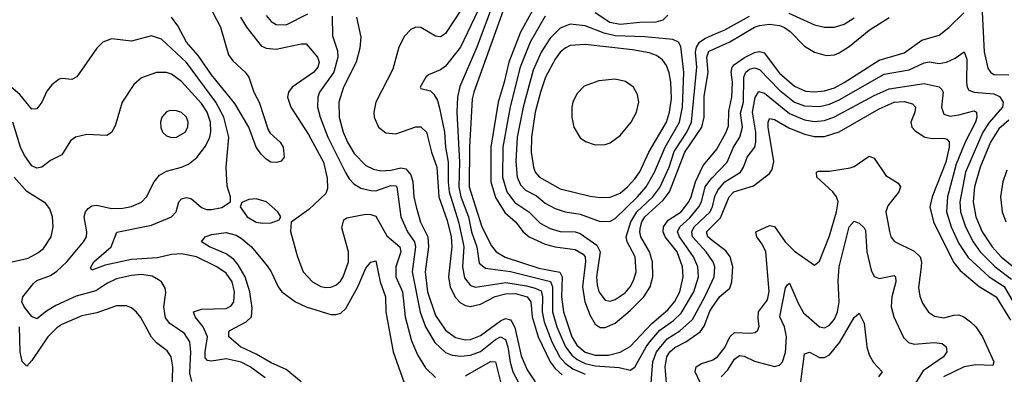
# Model space of a CAD drawing. Header units: inches. Extents: x 1649636 to 1815363, y 506543 to 641975.
# Tile 282 of 656: x 1687221 to 1691172, y 607480 to 608900. Entities that reach past the tile are written whole.
import ezdxf

# ---------------------------------------------------------------- set-up
doc = ezdxf.new("R2010")
doc.units = ezdxf.units.IN
doc.header["$MEASUREMENT"] = 0
doc.layers.add('B6680', color=7, linetype='Continuous')
doc.layers.add('B6690', color=7, linetype='Continuous')

msp = doc.modelspace()

# ---------------------------------------------------------------- linework, layer by layer
at = {"layer": 'B6680', "color": 5}
for points, elevation in [([(1687943.4, 609030), (1688026.3, 608870), (1688059.2, 608759.2), (1688075.7, 608735.7), (1688126, 608690), (1688140.3, 608670), (1688160.3, 608610), (1688182, 608570), (1688218.3, 608458.3), (1688225.7, 608445.7), (1688266.8, 608410), (1688278, 608390), (1688282.8, 608350), (1688270, 608334), (1688252, 608328), (1688229, 608330), (1688210, 608340.9), (1688190, 608361.2), (1688170, 608389.3), (1688140.4, 608470), (1688084.2, 608564.2), (1687990, 608679.6), (1687937.1, 608757.1), (1687890.8, 608810), (1687856, 608876), (1687830, 608910.9)], 520), ([(1689146.1, 609033.9), (1689055.5, 608790), (1688986.8, 608633.2), (1688977.2, 608590), (1688975.3, 608530), (1688985.9, 608330), (1688983, 608230), (1688991.3, 608190), (1689021.6, 608110), (1689033.9, 608050), (1689054.9, 607990), (1689065.3, 607925.3), (1689090, 607904.9), (1689190, 607891), (1689350.7, 607850.7), (1689359.4, 607830), (1689359.5, 607730), (1689376.5, 607670), (1689411.7, 607590), (1689436.9, 607556.9), (1689458.6, 607538.6), (1689490, 607522.8), (1689530, 607513.7), (1689626.4, 607506.4), (1689670, 607496.6), (1689690, 607507.6), (1689734.2, 607590), (1689749.3, 607610), (1689790, 607656.5), (1689844.8, 607695.2), (1689875.5, 607724.5), (1689926.6, 607810), (1689944.5, 607870), (1689942.5, 607910), (1689924.8, 607950), (1689868.2, 608030), (1689860.6, 608050), (1689869.9, 608070), (1689910, 608106.9), (1689946.3, 608150), (1689956.9, 608170), (1689971.8, 608230), (1689990, 608255.6), (1690000, 608266.2)], 660), ([(1689024.3, 608990), (1688930, 608845), (1688910, 608831.8), (1688890, 608834.3), (1688830, 608869.4), (1688810, 608870.4), (1688790, 608860.8), (1688765.4, 608834.6), (1688742.6, 608790), (1688717.9, 608702.1), (1688650.1, 608570), (1688642.2, 608530), (1688643.7, 608510), (1688660.6, 608470), (1688690, 608446.6), (1688730, 608442.7), (1688811.1, 608471.1), (1688830.8, 608470.8), (1688853.1, 608450), (1688873, 608370), (1688894.4, 608310), (1688903.1, 608190), (1688936.4, 608096.4), (1688952, 608030), (1688954.8, 607990), (1688941.9, 607870), (1688948.5, 607828.5), (1688970, 607787.1), (1688990, 607765.9), (1689010, 607754.8), (1689030, 607751.5), (1689070, 607760.4), (1689129, 607791), (1689170, 607802.3), (1689210, 607803.5), (1689256.9, 607790), (1689271.6, 607770), (1689277.9, 607710), (1689301.4, 607630), (1689349.7, 607529.7), (1689370, 607503.2), (1689398.1, 607478.1)], 620), ([(1689180.1, 608990), (1689042.7, 608610), (1689036.6, 608583.4), (1689026, 608390), (1689024.6, 608230), (1689075.3, 608070), (1689114.5, 607994.5), (1689132.7, 607970), (1689168.4, 607948.4), (1689304.2, 607904.2), (1689388.3, 607888.4), (1689397.6, 607870), (1689395.6, 607790), (1689403.2, 607730), (1689436.3, 607630), (1689456.1, 607596.1), (1689490, 607567.7), (1689530, 607556.1), (1689583.1, 607556.9), (1689630, 607568), (1689670, 607590.4), (1689757, 607683), (1689821.7, 607738.3), (1689848.4, 607770), (1689869.9, 607810), (1689884, 607870), (1689881.2, 607910), (1689858.7, 607970), (1689810.5, 608030), (1689802.5, 608050), (1689804.2, 608070), (1689823.3, 608096.7), (1689875, 608130), (1689905.7, 608170), (1689916.1, 608190), (1689932.7, 608250), (1689964.2, 608315.8), (1690000, 608359.2)], 680), ([(1689073.8, 608966.2), (1688990, 608790.5), (1688930, 608714.5), (1688910, 608698.7), (1688861.1, 608678.9), (1688850.5, 608669.5), (1688827.3, 608630), (1688830, 608624.7), (1688870, 608614.9), (1688882.3, 608602.3), (1688897, 608577), (1688905.9, 608545.9), (1688925.9, 608450), (1688929.2, 608390), (1688940.6, 608330), (1688940.1, 608250), (1688944.7, 608210), (1688981.7, 608090), (1688999.8, 608010), (1689002.7, 607990), (1688997.9, 607910), (1689005.8, 607865.8), (1689030, 607835.8), (1689050, 607828.8), (1689172.3, 607847.7), (1689254.6, 607834.6), (1689290, 607825.3), (1689313.3, 607813.3), (1689319.2, 607790), (1689317, 607730), (1689325.7, 607690), (1689356, 607610), (1689388.7, 607548.7), (1689410, 607524), (1689440.9, 607500.9), (1689490, 607479.6)], 640), ([(1689297, 608970), (1689230.4, 608849.6), (1689183.8, 608730), (1689165.6, 608650), (1689141, 608570), (1689111.4, 608390), (1689112, 608250), (1689130, 608187.9), (1689168.1, 608128.1), (1689211, 608090), (1689241.7, 608050), (1689266, 608030), (1689330, 608000.5), (1689370, 607989.8), (1689450, 607979), (1689481.4, 607961.4), (1689490.4, 607950), (1689491.8, 607931.8), (1689479.2, 607830), (1689488.4, 607770), (1689510, 607715.2), (1689530, 607679.8), (1689550, 607667.5), (1689570, 607667.2), (1689610, 607684.5), (1689670, 607735.2), (1689725.6, 607790), (1689750.6, 607830), (1689761.9, 607870), (1689760.8, 607930), (1689747.9, 607970), (1689713.5, 608030), (1689709.5, 608050), (1689711.7, 608070), (1689717, 608090), (1689729.2, 608110), (1689803.3, 608176.7), (1689829, 608210), (1689890.3, 608369.7), (1689958.2, 608470), (1689967.2, 608510), (1689967.6, 608592.4), (1689984.2, 608690), (1689978.3, 608750), (1689986.5, 608773.5), (1690000, 608779.5)], 720), ([(1688106.4, 608910), (1688130.7, 608870), (1688190, 608796), (1688210, 608785.5), (1688250, 608782.4), (1688350, 608803.8), (1688370, 608803.5), (1688415.6, 608750), (1688422.9, 608730), (1688417.3, 608710), (1688401, 608690), (1688314.6, 608630), (1688299.5, 608610), (1688296, 608590), (1688309, 608550), (1688380.3, 608440.3), (1688440.6, 608330), (1688454.8, 608265.2), (1688455.7, 608224.3), (1688450, 608203.6), (1688380.6, 608139.4), (1688310.6, 608089.4), (1688307.7, 608052.3), (1688335.6, 607950), (1688357.8, 607890), (1688395.9, 607850), (1688430, 607831.3), (1688450, 607827.5), (1688470, 607828.4), (1688490, 607836.1), (1688507.9, 607852.1), (1688519.1, 607870), (1688540.7, 607930), (1688540.3, 607970), (1688513.9, 608066.1), (1688522, 608098), (1688533.4, 608106.6), (1688610, 608120.6), (1688630, 608119.6), (1688650, 608112.5), (1688693.8, 608033.8), (1688746.4, 607990), (1688750.4, 607970), (1688729.7, 607910), (1688730.8, 607870), (1688757.3, 607810), (1688767.6, 607710), (1688793.7, 607613.7), (1688817.1, 607557.1), (1688850, 607505), (1688890, 607466.6)], 540), ([(1688210, 608916.9), (1688230, 608892.5), (1688250, 608880.7), (1688290, 608879.5), (1688376.7, 608923.3)], 560), ([(1688474.3, 608914.3), (1688476.2, 608836.2), (1688496.1, 608776.1), (1688497.9, 608750), (1688480.9, 608690), (1688424.6, 608610), (1688417.1, 608590), (1688415.8, 608550), (1688426.1, 608510), (1688458.1, 608430), (1688528, 608288), (1688542.9, 608262.9), (1688562.2, 608242.2), (1688590, 608225.7), (1688630, 608215.5), (1688650, 608215.2), (1688710, 608235.4), (1688730, 608235), (1688734.6, 608230), (1688750.5, 608110), (1688776.7, 608050), (1688804.7, 608010), (1688809.8, 607990), (1688796.5, 607890), (1688828.6, 607728.6), (1688849.8, 607669.8), (1688886.7, 607606.7), (1688930, 607566.8), (1688956.4, 607556.4), (1688991.6, 607551.6), (1689030, 607555.8), (1689070, 607571.1), (1689130, 607618.5), (1689150, 607629.2), (1689170, 607618.4), (1689179.9, 607590), (1689188.6, 607528.6), (1689199.6, 607490), (1689221.7, 607450)], 560), ([(1688573.1, 608910), (1688590.1, 608830), (1688586.5, 608786.5), (1688570.5, 608730), (1688520.4, 608630), (1688501.8, 608570), (1688503.3, 608510), (1688518.5, 608450), (1688535.9, 608410), (1688563.6, 608363.6), (1688610, 608316), (1688641.1, 608301.1), (1688670, 608295), (1688710, 608297.7), (1688750, 608306.9), (1688770, 608302.1), (1688790, 608278.4), (1688798.4, 608250), (1688802.9, 608190), (1688811.9, 608150), (1688829.6, 608089.6), (1688858.8, 608030), (1688860.8, 607990), (1688847.9, 607890), (1688858, 607810), (1688890, 607715), (1688930, 607655.9), (1688970, 607626.6), (1689010, 607617.6), (1689030, 607619.6), (1689070, 607635.3), (1689150, 607693.6), (1689170, 607702.5), (1689190, 607697.9), (1689196.2, 607690), (1689207.2, 607667.2), (1689233.9, 607553.9), (1689257.4, 607497.4), (1689289.4, 607450)], 580), ([(1689330, 608913.9), (1689270, 608809.9), (1689229.8, 608710), (1689189.4, 608550.6), (1689160.3, 608390), (1689159, 608270), (1689175.3, 608210), (1689207.2, 608167.2), (1689264.2, 608130), (1689310, 608085.1), (1689350, 608064.3), (1689390, 608051.3), (1689450, 608049.7), (1689470, 608043.8), (1689537, 607997), (1689549.7, 607970), (1689536.1, 607870), (1689537.8, 607837.8), (1689545.3, 607810), (1689570, 607777.1), (1689590, 607772.8), (1689610, 607779.3), (1689650, 607806.5), (1689670, 607829.5), (1689684.2, 607855.8), (1689694.5, 607890), (1689690.6, 607950), (1689658, 608010), (1689654.7, 608030), (1689672.9, 608090), (1689697.3, 608130), (1689761.5, 608190), (1689790, 608228), (1689826.7, 608310), (1689847.2, 608372.8), (1689898.7, 608450), (1689917.1, 608490), (1689938.1, 608710), (1689932.3, 608770), (1689936.3, 608790), (1689949.2, 608810.8), (1689970, 608824.8), (1690000, 608837.6)], 740), ([(1689821.8, 608918.2), (1689801.3, 608898.7), (1689774, 608890), (1689710, 608889.4), (1689630, 608881.5), (1689589.4, 608889.4), (1689530, 608927.9)], 740), ([(1688205.9, 607465.9), (1688145.4, 607510), (1688110, 607528.1), (1688050, 607541.3), (1687990, 607531.8), (1687974.6, 607534.6), (1687965.6, 607545.6), (1687964.7, 607570), (1687974.6, 607630), (1687956.7, 607670), (1687924.9, 607710), (1687918.7, 607730), (1687950, 607740.3), (1688050, 607743.1), (1688070, 607753.4), (1688080.1, 607770), (1688082.6, 607810), (1688073.7, 607850), (1688050, 607884.3), (1688012.2, 607910), (1687930.5, 607950), (1687870, 607961.6), (1687830, 607959.9), (1687773.3, 607946.7), (1687670, 607939.9), (1687563.3, 607916.7), (1687510, 607897), (1687505.7, 607905.7), (1687518.3, 607930), (1687587.8, 607990), (1687611.4, 608048.6), (1687750, 608076.4), (1687829.8, 608110), (1687849.1, 608130), (1687859, 608170), (1687870, 608182.6), (1687890, 608187.3), (1687910, 608182.7), (1687950, 608147.2), (1687970, 608140.1), (1687990, 608139.5), (1688031.6, 608148.4), (1688067, 608170), (1688066.3, 608190), (1688053.8, 608233.8), (1688049.3, 608309.3), (1688059.9, 608430), (1688040.2, 608510), (1688008.2, 608570), (1687890, 608728.5), (1687790, 608822.7), (1687750, 608835), (1687670, 608814.4), (1687590, 608823.5), (1687554.4, 608810), (1687530, 608785.7), (1687450, 608671.5), (1687430, 608660.5), (1687390, 608664.2), (1687378.7, 608661.3), (1687350, 608639.7), (1687330, 608614.3), (1687310, 608569.7), (1687290, 608542.6), (1687270, 608541.5), (1687221, 608601), (1687177.4, 608637.4)], 540), ([(1687911.3, 607451.3), (1687904.1, 607484.1), (1687907.7, 607570), (1687903.5, 607610), (1687882.8, 607642.8), (1687822.8, 607682.8), (1687805.8, 607705.8), (1687799, 607750), (1687806.8, 607806.8), (1687804.9, 607824.9), (1687789.9, 607849.9), (1687778.6, 607858.6), (1687752.1, 607872.1), (1687710, 607879.1), (1687670, 607875.9), (1687610, 607861.8), (1687570, 607843.7), (1687526.1, 607813.9), (1687447.8, 607792.2), (1687365.4, 607754.6), (1687327.9, 607732.1), (1687290, 607701.2), (1687270, 607711.2), (1687238.9, 607750), (1687230, 607769.8), (1687233.4, 607790), (1687276.2, 607843.8), (1687290, 607855.1), (1687344.2, 607875.8), (1687370, 607892.5), (1687410, 607930.8), (1687476.5, 608010), (1687488.4, 608030), (1687490.5, 608050), (1687480.2, 608110), (1687484.9, 608130), (1687495.7, 608144.3), (1687510, 608154.4), (1687530, 608156.6), (1687590, 608144.3), (1687634.8, 608145.2), (1687670, 608151.6), (1687710, 608169.4), (1687729.9, 608190.1), (1687761, 608250), (1687782.5, 608277.5), (1687810, 608293.9), (1687870.4, 608309.6), (1687898.2, 608321.8), (1687931.6, 608348.4), (1687966.5, 608393.5), (1687984.1, 608430), (1687988.4, 608451.6), (1687986.2, 608490), (1687973.1, 608530), (1687950, 608564.1), (1687870, 608652.6), (1687830, 608682.5), (1687810, 608688.7), (1687770, 608689.2), (1687710, 608666.8), (1687679, 608641), (1687632.6, 608570), (1687604.6, 608475.4), (1687590, 608448), (1687570, 608436.8), (1687490, 608439.8), (1687444.9, 608430), (1687424.9, 608415.1), (1687390, 608359.2), (1687344.2, 608335.8), (1687310, 608309.1), (1687290, 608305), (1687270, 608315.2), (1687238.6, 608358.6), (1687224.4, 608390), (1687193.7, 608490)], 560), ([(1687173.9, 607926.1), (1687255.1, 607944.9), (1687294.1, 607965.9), (1687316.2, 607983.8), (1687347.6, 608030), (1687354.9, 608070), (1687352.2, 608110), (1687342, 608142), (1687325.1, 608165.1), (1687250, 608212.3), (1687198.6, 608270)], 580), ([(1690000, 607935.4), (1689976.2, 607970), (1689920.9, 608030), (1689917.6, 608050), (1689928.1, 608070), (1689991.1, 608130), (1690000, 608148.7)], 640), ([(1690000, 608016.1), (1689981.8, 608030), (1689977.6, 608050), (1690000, 608072.7)], 620), ([(1688350.6, 607450), (1688290, 607498.4), (1688230, 607524.9), (1688170, 607560.8), (1688107, 607590), (1688059.9, 607630), (1688059.8, 607650), (1688064.6, 607655.4), (1688129.9, 607690.1), (1688151.4, 607710), (1688154.2, 607745.8), (1688144.6, 607810), (1688125.9, 607870), (1688098.1, 607918.1), (1688080, 607940), (1688050, 607962.8), (1687982.4, 607990), (1687951.1, 608010), (1687964.7, 608030), (1687990, 608039.8), (1688050, 608047.9), (1688090, 608037.2), (1688110, 608025.5), (1688151.8, 607990), (1688214.3, 607914.3), (1688230.6, 607890), (1688257.7, 607830), (1688273.4, 607810), (1688328.1, 607770), (1688370, 607749.6), (1688470, 607719.2), (1688490, 607718.5), (1688510, 607724.4), (1688530, 607743.8), (1688578.4, 607830), (1688610, 607905.2), (1688630, 607929.2), (1688650, 607933.8), (1688667.6, 607850), (1688689, 607790), (1688690.5, 607730), (1688719.3, 607570), (1688770, 607427.2)], 520), ([(1689754, 607430), (1689762.2, 607530), (1689776.6, 607570), (1689818.7, 607621.3), (1689870, 607653.9), (1689920.3, 607699.7), (1689970.5, 607790), (1690000, 607852.7)], 640), ([(1687832.8, 607410), (1687835.3, 607510), (1687829.2, 607550), (1687813.1, 607573.1), (1687770, 607605.9), (1687750, 607628.2), (1687706.6, 607706.6), (1687690, 607728.9), (1687670, 607745.7), (1687650, 607754.3), (1687610, 607754.4), (1687530, 607726), (1687470, 607714.3), (1687390, 607679), (1687370, 607666.2), (1687333.4, 607630), (1687270, 607534.4), (1687250, 607512.8), (1687231.4, 607531.4), (1687222.7, 607570), (1687220.4, 607670)], 580), ([(1689817.9, 607430), (1689810.7, 607510), (1689817.3, 607550), (1689830.3, 607569.7), (1689850, 607586.8), (1689893.7, 607610), (1689951.9, 607650), (1689968, 607672), (1689990, 607732), (1690000, 607746.6)], 620), ([(1689010, 607472.8), (1689110, 607530.8), (1689130, 607530.1), (1689150.4, 607450)], 540), ([(1689968.3, 607410), (1689931.6, 607490), (1689935.4, 607510), (1689957.2, 607522.8), (1690000, 607536.6)], 580)]:
    msp.add_lwpolyline(points, dxfattribs=dict(at, elevation=elevation))
for points, elevation in [([(1689430, 608882.8), (1689390, 608866.5), (1689350, 608826.8), (1689313.7, 608770), (1689281.5, 608698.5), (1689241.8, 608550), (1689217.6, 608430), (1689212.1, 608332.1), (1689217.3, 608270), (1689230, 608238.8), (1689250, 608217.4), (1689294.7, 608194.7), (1689330, 608165.2), (1689370, 608143.6), (1689410, 608130.1), (1689470, 608120.8), (1689550, 608092), (1689590, 608093.6), (1689610, 608103.6), (1689700.1, 608190), (1689734.9, 608230), (1689768.8, 608290), (1689810.6, 608390), (1689868.7, 608490), (1689881.1, 608550), (1689886.2, 608690), (1689873.4, 608793.4), (1689864.1, 608810), (1689841.4, 608821.4), (1689730, 608831.7), (1689610, 608836.1), (1689566.3, 608846.3), (1689490, 608875.3)], 760), ([(1689490, 608800.3), (1689430, 608796.2), (1689410, 608786.7), (1689390.1, 608770), (1689370, 608742.4), (1689330.4, 608670), (1689310.5, 608609.5), (1689289.5, 608530), (1689274.8, 608430), (1689273.5, 608370), (1689282.5, 608310), (1689290.1, 608290), (1689307, 608270), (1689390, 608222.2), (1689510, 608193.8), (1689550, 608187.7), (1689590, 608188.7), (1689630, 608205.7), (1689660.1, 608230), (1689690, 608262.3), (1689710, 608291.3), (1689745.9, 608370), (1689816, 608490), (1689829.1, 608530), (1689835.9, 608584.1), (1689834, 608650), (1689827.5, 608687.5), (1689816.7, 608716.7), (1689799.8, 608739.8), (1689776.2, 608756.2), (1689746.8, 608766.8), (1689679.7, 608779.7)], 780), ([(1689610, 608661.5), (1689545.3, 608654.7), (1689486.3, 608633.7), (1689457.1, 608602.9), (1689441.1, 608570), (1689436.6, 608550), (1689436.6, 608510), (1689444.4, 608470), (1689470, 608427.5), (1689491.7, 608411.7), (1689530, 608399.5), (1689570, 608400.7), (1689590, 608406.3), (1689630, 608436.3), (1689674.1, 608490), (1689696.4, 608530), (1689705.5, 608570), (1689700.5, 608600.5), (1689683.9, 608630), (1689652.4, 608652.4)], 820), ([(1687824.1, 608535.9), (1687809.4, 608530.6), (1687791.7, 608510), (1687786.4, 608490), (1687787.8, 608467.8), (1687794.3, 608450), (1687810, 608434.3), (1687830, 608428.4), (1687850, 608429.4), (1687885.1, 608450), (1687896.2, 608470), (1687897.5, 608490), (1687889.8, 608510), (1687870, 608527.8), (1687850, 608535.7)], 580), ([(1688170, 608182.3), (1688140.8, 608179.2), (1688112.5, 608167.5), (1688105.5, 608150), (1688134.3, 608110), (1688170, 608089.4), (1688195.2, 608084.8), (1688230, 608086), (1688262, 608098), (1688269.2, 608110), (1688257, 608130), (1688211.5, 608170)], 540)]:
    msp.add_lwpolyline(points, close=True, dxfattribs=dict(at, elevation=elevation))
at = {"layer": 'B6690', "color": 5}
for points, elevation in [([(1690000, 608359.2), (1690018.5, 608381.5), (1690056.5, 608450), (1690064.9, 608475.1), (1690066.8, 608533.2), (1690079.2, 608590), (1690080.9, 608650), (1690076.5, 608690), (1690080.5, 608710), (1690090, 608720.4), (1690130, 608749), (1690170, 608768.3), (1690190, 608772.5), (1690208, 608768), (1690270, 608686.2), (1690330, 608634.5), (1690374.1, 608614.1), (1690410, 608611.3), (1690450, 608614.7), (1690490, 608627.4), (1690530, 608648), (1690670, 608738.1), (1690770, 608767.3), (1690841.7, 608818.3), (1690910, 608838.1), (1690950, 608868.7), (1691010, 608927.1)], 680), ([(1690000, 608837.6), (1690050, 608859.1), (1690150, 608913.8)], 740), ([(1690000, 608779.5), (1690070, 608810.9), (1690170, 608869.8), (1690190, 608877.2), (1690230, 608881.7), (1690270, 608876.9), (1690290, 608868.9), (1690312.4, 608852.4), (1690370, 608794.2), (1690410, 608770.1), (1690456.6, 608756.6), (1690490, 608759.9), (1690510, 608767.2), (1690550, 608792.4), (1690630, 608857.8), (1690710, 608909.1)], 720), ([(1690306.9, 608926.9), (1690410, 608879.9), (1690450, 608870.1), (1690490, 608869.6), (1690530, 608881.7), (1690570, 608907)], 740), ([(1691083.1, 608930), (1691090.8, 608770.8), (1691105.5, 608705.5), (1691116.5, 608690), (1691130, 608681), (1691190, 608679.8)], 680), ([(1690000, 608266.2), (1690060.5, 608330), (1690085.6, 608390), (1690110.3, 608430), (1690120.9, 608470), (1690113.8, 608526.2), (1690124.9, 608570), (1690126.2, 608670), (1690134.3, 608690), (1690150, 608701.9), (1690170, 608706.9), (1690190, 608700.4), (1690270, 608617.5), (1690330, 608570.3), (1690370, 608555.5), (1690430, 608552.1), (1690470, 608561.9), (1690510, 608579.5), (1690690, 608681.9), (1690790, 608699.4), (1690850, 608727.7), (1690870, 608731), (1690910, 608725.3), (1690940.5, 608730), (1690974.4, 608745.6), (1691011.4, 608771.4), (1691021.9, 608741.9), (1691019.9, 608650), (1691022.8, 608630), (1691030, 608618.2), (1691050.5, 608610.5), (1691130, 608603.6), (1691153.1, 608593.1), (1691167.9, 608570), (1691165, 608550), (1691111.2, 608488.8), (1691085.8, 608450), (1691016.7, 608290), (1690993.7, 608170), (1690996.7, 608130), (1691016.7, 608070), (1691047, 608010), (1691075.7, 607970), (1691135.5, 607910), (1691201.2, 607861.2)], 660), ([(1690000, 608148.7), (1690000.6, 608150), (1690010, 608191.6), (1690023.1, 608216.9), (1690051.1, 608250), (1690113.2, 608290), (1690125.8, 608310), (1690139.5, 608350), (1690170.3, 608389.7), (1690175.4, 608410), (1690175.3, 608450), (1690161.8, 608530), (1690171.8, 608588.2), (1690186.8, 608613.2), (1690210, 608606.4), (1690310, 608523.8), (1690370, 608499.3), (1690410, 608492.4), (1690450, 608496.1), (1690490, 608510.4), (1690650, 608596.4), (1690710, 608622.7), (1690850, 608644.3), (1690911, 608631), (1690921.2, 608621.2), (1690926.4, 608610), (1690920.1, 608550), (1690930, 608521.3), (1690954.1, 608514.1), (1690990, 608518.5), (1691050, 608535.2), (1691060.2, 608530), (1691061.8, 608510), (1691056.4, 608490), (1691015.5, 608410), (1690978.7, 608321.3), (1690943.7, 608190), (1690940.1, 608130), (1690958.5, 608070), (1690990, 608004.2), (1691027.3, 607947.3), (1691111.6, 607870), (1691170.9, 607830.9), (1691215.5, 607755.5)], 640), ([(1690000, 608072.7), (1690033.5, 608106.5), (1690068.5, 608190), (1690086, 608210), (1690165.1, 608234.9), (1690230, 608284.2), (1690240, 608300), (1690247.3, 608332.7), (1690223.9, 608470), (1690223.8, 608490), (1690230, 608503.8), (1690250, 608499.9), (1690307.2, 608467.2), (1690370, 608442.2), (1690410, 608432.5), (1690450, 608431.7), (1690510, 608451.2), (1690670, 608542.8), (1690729.8, 608570), (1690770, 608573), (1690803.1, 608563.1), (1690816.1, 608550), (1690813.1, 608530), (1690796.8, 608490), (1690801.4, 608470), (1690814.4, 608454.4), (1690853.1, 608430), (1690884, 608424), (1690930, 608426.1), (1690942, 608422), (1690951.4, 608411.4), (1690950.9, 608390), (1690936.9, 608330), (1690882.7, 608190), (1690873.6, 608150), (1690887.9, 608090), (1690968.7, 607928.7), (1690994.8, 607894.8), (1691071.5, 607831.5), (1691139.1, 607790), (1691196.5, 607696.5)], 620), ([(1691190, 608497.5), (1691150, 608463.1), (1691117.2, 608410), (1691075.3, 608310), (1691052.1, 608230), (1691046.4, 608170), (1691057.2, 608110), (1691083.2, 608050), (1691122.7, 607990), (1691158.8, 607950), (1691233.5, 607890)], 680), ([(1690000, 607536.6), (1690002.6, 607537.4), (1690021.3, 607550), (1690050, 607587.3), (1690070.2, 607629.8), (1690090, 607646.8), (1690155.5, 607644.5), (1690172.3, 607647.7), (1690183.2, 607656.8), (1690188.2, 607671.8), (1690183.7, 607703.7), (1690185.9, 607730), (1690222.3, 607777.7), (1690228.5, 607811.5), (1690215.6, 607970), (1690200.5, 608000.5), (1690179, 608030), (1690175.3, 608050), (1690230, 608075.8), (1690250, 608071.3), (1690292.2, 608010), (1690330, 607972.5), (1690410, 607917), (1690430, 607932.2), (1690470, 608034.9), (1690498.9, 608130), (1690504.7, 608170), (1690498, 608190), (1690483.4, 608210), (1690419.9, 608270), (1690418.7, 608290), (1690426.8, 608293.2), (1690470, 608292.9), (1690553.6, 608306.4), (1690570, 608312.4), (1690630, 608353.5), (1690650, 608345.8), (1690696, 608276), (1690745.6, 608245.6), (1690755.5, 608230), (1690748.9, 608210), (1690705.1, 608154.9), (1690697, 608130), (1690711, 608051), (1690716.3, 608030), (1690731.2, 608011.2), (1690810, 607972.7), (1690834.2, 607950), (1690839.7, 607930), (1690839, 607910), (1690827.6, 607827.6), (1690832.6, 607792.6), (1690844.3, 607764.3), (1690868.3, 607728.3), (1690892.2, 607712.2), (1690930, 607706.2), (1690970, 607717.1), (1690990, 607718), (1691010, 607709.6), (1691036.3, 607690), (1691057.1, 607670), (1691084.4, 607630), (1691130.1, 607529.9), (1691125.7, 607514.3), (1691057.3, 607517.3), (1691010.7, 607509.3), (1690927.5, 607470)], 580), ([(1691182.6, 608297.4), (1691165.5, 608250), (1691157.4, 608190), (1691163.7, 608130), (1691178.7, 608090)], 720), ([(1690035.9, 607470), (1690062.7, 607497.3), (1690090, 607540.1), (1690110, 607555.1), (1690128, 607552), (1690170, 607532), (1690250, 607510.9), (1690270, 607515.9), (1690281.8, 607530), (1690293.7, 607566.3), (1690297.8, 607630), (1690289.7, 607669.7), (1690271.7, 607710), (1690294, 607826), (1690301.8, 607838.2), (1690310, 607844.9), (1690344.3, 607764.3), (1690366.2, 607726.2), (1690430, 607669.5), (1690450, 607665.5), (1690459.1, 607670), (1690470, 607675.9), (1690490, 607700.6), (1690502.2, 607730), (1690509.6, 607770), (1690505.6, 607854.4), (1690509.7, 607910.3), (1690549.4, 608070), (1690570, 608092.9), (1690590, 608085.7), (1690610, 608066.7), (1690615.4, 608055.4), (1690620.6, 607970), (1690637.4, 607897.4), (1690650, 607871.6), (1690670, 607863.3), (1690730, 607875.8), (1690735.5, 607870), (1690736.2, 607850), (1690720.3, 607790), (1690718.1, 607750), (1690728.8, 607710), (1690766.9, 607626.9), (1690787.2, 607607.2), (1690810, 607600.6), (1690890, 607606.4), (1690922.4, 607602.4), (1690939.1, 607590), (1690941.2, 607570), (1690928.2, 607550), (1690846.1, 607493.9), (1690810, 607436.1)], 560), ([(1690000, 607746.6), (1690030, 607790.6), (1690070, 607825.1), (1690079.2, 607850), (1690082.7, 607910), (1690072, 607950), (1690054.3, 607974.3), (1690000, 608016.1)], 620), ([(1690000, 607852.7), (1690008.2, 607870), (1690009.9, 607909.9), (1690003.7, 607930), (1690000, 607935.4)], 640), ([(1690355.7, 607450), (1690370, 607561.1), (1690390, 607567.6), (1690430, 607546.6), (1690450, 607546.9), (1690470, 607557.3), (1690511.9, 607608.1), (1690570, 607707.7), (1690590, 607724.4), (1690610, 607684), (1690620.5, 607590), (1690630, 607557.1), (1690646.7, 607526.7), (1690682.4, 607490), (1690667.7, 607470)], 540)]:
    msp.add_lwpolyline(points, dxfattribs=dict(at, elevation=elevation))

doc.saveas('drawing.dxf')
